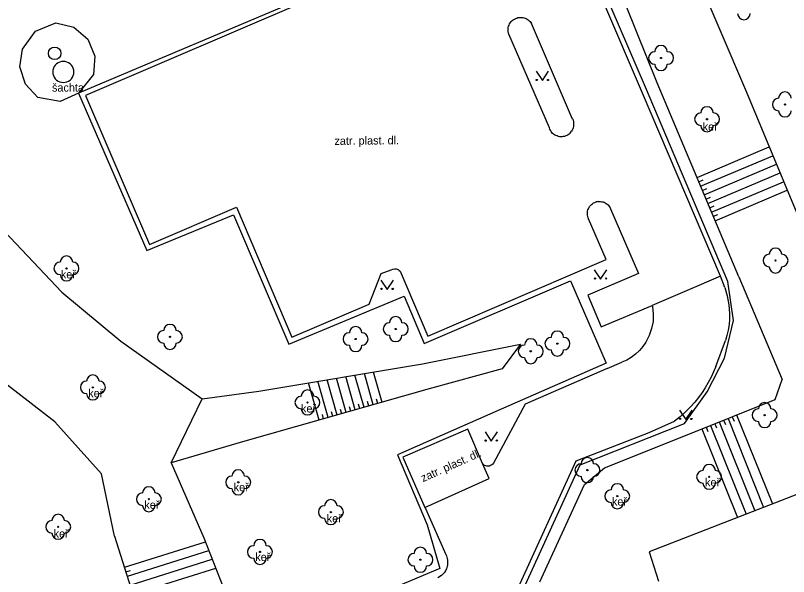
# Model space of a CAD drawing. Extents: x -600309 to -598967, y -1161267 to -1160292.
# Drawn here: x -599455.5 to -599393.7, y -1160593.8 to -1160548.9 of the extents above; entities that cross this region are included whole.
import ezdxf

# ---------------------------------------------------------------- set-up
doc = ezdxf.new("R2010")
doc.units = 0
for name, color, linetype in [('Level 10', 7, 'Continuous'), ('Level 11', 7, 'Continuous'), ('Level 14', 7, 'Continuous'), ('Level 15', 7, 'Continuous'), ('Level 22', 7, 'Continuous'), ('Level 26', 7, 'Continuous'), ('Level 27', 7, 'Continuous'), ('Level 36', 7, 'Continuous'), ('Level 40', 7, 'Continuous'), ('Level 42', 7, 'Continuous'), ('Level 7', 7, 'Continuous')]:
    doc.layers.add(name, color=color, linetype=linetype)

msp = doc.modelspace()

# ---------------------------------------------------------------- linework, layer by layer
at = {"layer": 'Level 10'}
for points in [[(-599405.35, -1160555.11), (-599411.38, -1160541)], [(-599432.14, -1160547.69), (-599449.89, -1160555.29)], [(-599416.03, -1160550.39), (-599416.06, -1160550.29), (-599416.08, -1160550.18), (-599416.09, -1160550.07), (-599416.09, -1160549.96), (-599416.08, -1160549.85), (-599416.05, -1160549.75), (-599416.01, -1160549.65), (-599415.97, -1160549.55), (-599415.91, -1160549.46), (-599415.84, -1160549.37), (-599415.76, -1160549.3), (-599415.68, -1160549.23), (-599415.59, -1160549.17), (-599415.49, -1160549.12), (-599415.4, -1160549.09), (-599415.31, -1160549.06)], [(-599415.31, -1160549.06), (-599415.21, -1160549.04)], [(-599415.21, -1160549.04), (-599415.12, -1160549.04), (-599415.02, -1160549.04), (-599414.92, -1160549.05), (-599414.83, -1160549.07), (-599414.74, -1160549.1), (-599414.65, -1160549.14), (-599414.56, -1160549.19), (-599414.48, -1160549.24), (-599414.41, -1160549.31), (-599414.34, -1160549.37), (-599414.28, -1160549.45), (-599414.23, -1160549.53)], [(-599410.94, -1160557.18), (-599414.23, -1160549.53)], [(-599412.79, -1160557.88), (-599416.03, -1160550.39)], [(-599449.89, -1160555.29), (-599444.77, -1160567.21)], [(-599399.09, -1160569.74), (-599405.35, -1160555.11)], [(-599410.94, -1160557.18), (-599410.9, -1160557.27), (-599410.87, -1160557.37), (-599410.85, -1160557.47), (-599410.85, -1160557.57), (-599410.85, -1160557.68), (-599410.86, -1160557.78), (-599410.88, -1160557.88), (-599410.92, -1160557.97), (-599410.96, -1160558.07), (-599411.01, -1160558.15)], [(-599412.45, -1160558.38), (-599412.53, -1160558.32), (-599412.6, -1160558.24), (-599412.66, -1160558.16), (-599412.71, -1160558.07), (-599412.76, -1160557.98), (-599412.79, -1160557.88)], [(-599411.14, -1160558.31), (-599411.22, -1160558.38), (-599411.3, -1160558.44), (-599411.39, -1160558.49), (-599411.48, -1160558.53), (-599411.58, -1160558.56), (-599411.68, -1160558.58), (-599411.78, -1160558.59), (-599411.88, -1160558.6), (-599411.99, -1160558.59), (-599412.09, -1160558.56), (-599412.18, -1160558.53), (-599412.28, -1160558.49), (-599412.37, -1160558.44), (-599412.45, -1160558.38)], [(-599411.14, -1160558.31), (-599411.07, -1160558.23)], [(-599411.07, -1160558.23), (-599411.01, -1160558.15)], [(-599444.77, -1160567.21), (-599437.83, -1160564.24)], [(-599437.83, -1160564.24), (-599433.39, -1160574.63)], [(-599409.65, -1160565.17), (-599409.69, -1160565.07), (-599409.72, -1160564.97), (-599409.74, -1160564.87), (-599409.75, -1160564.76), (-599409.75, -1160564.66), (-599409.73, -1160564.55), (-599409.71, -1160564.45), (-599409.67, -1160564.35), (-599409.62, -1160564.26), (-599409.57, -1160564.17), (-599409.5, -1160564.09), (-599409.43, -1160564.01), (-599409.34, -1160563.95), (-599409.25, -1160563.89), (-599409.16, -1160563.85), (-599409.06, -1160563.81)], [(-599408.88, -1160563.77), (-599408.97, -1160563.79), (-599409.06, -1160563.81)], [(-599408.88, -1160563.77), (-599408.78, -1160563.77), (-599408.69, -1160563.77), (-599408.59, -1160563.79), (-599408.5, -1160563.81), (-599408.41, -1160563.84), (-599408.33, -1160563.88), (-599408.25, -1160563.93), (-599408.17, -1160563.99), (-599408.1, -1160564.05), (-599408.04, -1160564.12), (-599407.98, -1160564.19), (-599407.93, -1160564.28), (-599407.89, -1160564.36)], [(-599407.89, -1160564.36), (-599405.67, -1160569.53)], [(-599408.25, -1160568.42), (-599409.65, -1160565.17)], [(-599422.52, -1160574.54), (-599408.25, -1160568.42)], [(-599425.45, -1160569.24), (-599425.32, -1160569.18)], [(-599425.32, -1160569.18), (-599425.19, -1160569.16), (-599425.05, -1160569.17), (-599424.96, -1160569.19), (-599424.88, -1160569.23), (-599424.8, -1160569.29), (-599424.73, -1160569.35)], [(-599427.21, -1160571.98), (-599426.24, -1160569.54)], [(-599426.24, -1160569.54), (-599425.45, -1160569.24)], [(-599424.73, -1160569.35), (-599422.52, -1160574.54)], [(-599405.67, -1160569.53), (-599409.71, -1160571.26)], [(-599398.76, -1160570.65), (-599399.09, -1160569.74)], [(-599398.76, -1160570.65), (-599398.56, -1160571.33), (-599398.43, -1160572.04), (-599398.38, -1160572.75), (-599398.39, -1160573.19), (-599398.42, -1160573.63), (-599398.49, -1160574.06), (-599398.59, -1160574.49), (-599398.71, -1160574.91)], [(-599409.71, -1160571.26), (-599408.64, -1160573.8)], [(-599433.39, -1160574.63), (-599427.21, -1160571.98)], [(-599408.64, -1160573.8), (-599404.57, -1160572.09)], [(-599404.55, -1160572.19), (-599404.48, -1160572.78), (-599404.5, -1160573.37), (-599404.61, -1160573.95), (-599404.8, -1160574.51), (-599405.07, -1160575.03)], [(-599404.57, -1160572.09), (-599404.55, -1160572.19)], [(-599405.31, -1160575.38), (-599405.59, -1160575.7), (-599405.9, -1160575.99), (-599406.24, -1160576.25)], [(-599405.07, -1160575.03), (-599405.31, -1160575.38)], [(-599399.47, -1160576.97), (-599398.71, -1160574.91)], [(-599406.24, -1160576.25), (-599406.6, -1160576.46), (-599406.99, -1160576.64)], [(-599408.16, -1160577.15), (-599414.73, -1160579.99)], [(-599408.16, -1160577.15), (-599406.99, -1160576.64)], [(-599399.47, -1160576.97), (-599399.65, -1160577.41), (-599399.85, -1160577.84), (-599400.08, -1160578.26), (-599400.32, -1160578.68), (-599400.58, -1160579.07), (-599400.86, -1160579.46), (-599401.16, -1160579.83), (-599401.53, -1160580.24), (-599401.92, -1160580.64), (-599402.34, -1160581), (-599402.77, -1160581.35)], [(-599414.73, -1160579.99), (-599417.25, -1160584.71)], [(-599404.8, -1160582.25), (-599402.77, -1160581.35)], [(-599419.32, -1160581.99), (-599424.52, -1160584.24)], [(-599418.15, -1160584.73), (-599419.32, -1160581.99)], [(-599410.64, -1160584.54), (-599404.8, -1160582.25)], [(-599424.52, -1160584.24), (-599422.75, -1160588.26)], [(-599415.41, -1160595), (-599410.64, -1160584.54)], [(-599417.97, -1160584.9), (-599418.15, -1160584.73)], [(-599417.4, -1160584.86), (-599417.49, -1160584.91), (-599417.59, -1160584.95), (-599417.7, -1160584.96), (-599417.79, -1160584.96), (-599417.88, -1160584.93), (-599417.97, -1160584.9)], [(-599417.25, -1160584.71), (-599417.32, -1160584.79), (-599417.4, -1160584.86)], [(-599422.75, -1160588.26), (-599422.71, -1160588.35)], [(-599422.71, -1160588.35), (-599421.08, -1160592.03)], [(-599421.08, -1160592.03), (-599421.03, -1160592.13)], [(-599421.03, -1160592.13), (-599420.99, -1160592.24), (-599420.96, -1160592.35), (-599420.94, -1160592.47)], [(-599420.93, -1160592.68), (-599420.93, -1160592.78), (-599420.95, -1160592.87)], [(-599420.94, -1160592.47), (-599420.93, -1160592.58)], [(-599420.93, -1160592.58), (-599420.93, -1160592.68)], [(-599421.07, -1160593.24), (-599421.11, -1160593.33), (-599421.16, -1160593.41), (-599421.22, -1160593.49)], [(-599420.95, -1160592.87), (-599420.97, -1160592.97), (-599420.99, -1160593.06), (-599421.03, -1160593.16), (-599421.07, -1160593.24)], [(-599421.43, -1160593.7), (-599421.71, -1160593.9)], [(-599421.22, -1160593.49), (-599421.29, -1160593.57), (-599421.36, -1160593.64), (-599421.43, -1160593.7)]]:
    msp.add_lwpolyline(points, dxfattribs=at)
at = {"layer": 'Level 11'}
for points in [[(-599399.09, -1160569.74), (-599401.78, -1160570.89), (-599404.57, -1160572.09)], [(-599417.61, -1160585.95), (-599418.15, -1160584.73)], [(-599422.75, -1160588.26), (-599417.61, -1160585.95)]]:
    msp.add_lwpolyline(points, dxfattribs=at)
at = {"layer": 'Level 14'}
for points in [[(-599404.17, -1160554.29), (-599409.95, -1160539.88)], [(-599403.57, -1160539.66), (-599397.02, -1160555.03)], [(-599453.91, -1160550.15), (-599452.27, -1160549.48), (-599450.83, -1160549.82), (-599449.71, -1160550.77), (-599449.14, -1160552.13), (-599449.25, -1160553.6), (-599450.47, -1160555.11), (-599451.93, -1160555.77), (-599453.7, -1160555.44), (-599454.7, -1160554.39), (-599455.14, -1160553.01), (-599454.95, -1160551.58), (-599453.91, -1160550.15)], [(-599397.63, -1160569.8), (-599404.17, -1160554.29)], [(-599466.46, -1160555.54), (-599451.79, -1160571.03)], [(-599397.02, -1160555.03), (-599391.35, -1160568.68)], [(-599397.63, -1160569.8), (-599394.16, -1160578.03)], [(-599451.79, -1160571.03), (-599447.08, -1160574.94)], [(-599452.36, -1160581.41), (-599460.78, -1160574.89)], [(-599447.08, -1160574.94), (-599440.57, -1160579.58)], [(-599422.93, -1160576.76), (-599415.11, -1160575.18)], [(-599415.11, -1160575.18), (-599416.58, -1160577.17)], [(-599436.02, -1160578.95), (-599422.93, -1160576.76)], [(-599416.58, -1160577.17), (-599422.4, -1160578.78)], [(-599394.74, -1160579.63), (-599394.16, -1160578.03)], [(-599440.57, -1160579.58), (-599436.02, -1160578.95)], [(-599422.4, -1160578.78), (-599437.34, -1160583.02)], [(-599443.04, -1160584.68), (-599440.57, -1160579.58)], [(-599401.64, -1160582.39), (-599394.74, -1160579.63)], [(-599448.63, -1160585.58), (-599452.36, -1160581.41)], [(-599408.38, -1160585.08), (-599401.64, -1160582.39)], [(-599437.34, -1160583.02), (-599443.04, -1160584.68)], [(-599443.04, -1160584.68), (-599440.42, -1160590.7)], [(-599409.98, -1160586.42), (-599408.38, -1160585.08)], [(-599447.57, -1160590.55), (-599448.63, -1160585.58)], [(-599388.81, -1160585.6), (-599404.8, -1160591.81)], [(-599413.55, -1160594.22), (-599409.98, -1160586.42)], [(-599447.57, -1160590.55), (-599445.62, -1160596.71)], [(-599440.42, -1160590.7), (-599438.89, -1160594.63)], [(-599404.8, -1160591.81), (-599404.07, -1160594.16)]]:
    msp.add_lwpolyline(points, dxfattribs=at)
at = {"layer": 'Level 15'}
for points in [[(-599400.98, -1160561.85), (-599395.2, -1160559.41)], [(-599400.69, -1160562.54), (-599394.91, -1160560.11)], [(-599400.4, -1160563.23), (-599394.62, -1160560.8)], [(-599400.11, -1160563.93), (-599394.34, -1160561.49)], [(-599400.83, -1160562.2), (-599400.49, -1160562.05)], [(-599399.81, -1160564.62), (-599394.05, -1160562.19)], [(-599400.54, -1160562.89), (-599400.2, -1160562.74)], [(-599399.52, -1160565.31), (-599393.76, -1160562.88)], [(-599400.25, -1160563.58), (-599399.91, -1160563.43)], [(-599399.96, -1160564.27), (-599399.61, -1160564.13)], [(-599399.67, -1160564.96), (-599399.32, -1160564.82)], [(-599428.32, -1160580.46), (-599429.08, -1160577.79)], [(-599427.6, -1160580.26), (-599428.34, -1160577.66)], [(-599426.88, -1160580.05), (-599427.59, -1160577.54)], [(-599426.16, -1160579.85), (-599426.85, -1160577.42)], [(-599431.21, -1160581.28), (-599432.06, -1160578.29)], [(-599430.49, -1160581.07), (-599431.31, -1160578.16)], [(-599429.76, -1160580.87), (-599430.57, -1160578.04)], [(-599429.04, -1160580.67), (-599429.82, -1160577.91)], [(-599426.52, -1160579.95), (-599426.62, -1160579.59)], [(-599428.68, -1160580.56), (-599428.78, -1160580.2)], [(-599427.96, -1160580.36), (-599428.06, -1160580)], [(-599427.24, -1160580.15), (-599427.34, -1160579.79)], [(-599430.85, -1160581.18), (-599430.95, -1160580.82)], [(-599430.12, -1160580.97), (-599430.23, -1160580.61)], [(-599429.4, -1160580.77), (-599429.51, -1160580.41)], [(-599397.81, -1160580.86), (-599394.95, -1160587.98)], [(-599399.55, -1160581.56), (-599399.41, -1160581.9)], [(-599399.2, -1160581.42), (-599396.35, -1160588.53)], [(-599398.85, -1160581.28), (-599398.71, -1160581.62)], [(-599398.5, -1160581.14), (-599395.65, -1160588.26)], [(-599398.16, -1160581), (-599398.02, -1160581.35)], [(-599400.59, -1160581.97), (-599397.75, -1160589.07)], [(-599400.24, -1160581.84), (-599400.11, -1160582.18)], [(-599399.9, -1160581.7), (-599397.05, -1160588.8)], [(-599446.78, -1160593.05), (-599440.3, -1160591.01)], [(-599446.55, -1160593.77), (-599440.03, -1160591.71)], [(-599446.33, -1160594.48), (-599439.76, -1160592.41)], [(-599446.67, -1160593.41), (-599446.31, -1160593.3)], [(-599446.1, -1160595.2), (-599439.48, -1160593.11)]]:
    msp.add_lwpolyline(points, dxfattribs=at)
at = {"layer": 'Level 22'}
for centre in [(-599403.86, -1160552.29), (-599393.95, -1160556.01), (-599400.18, -1160557.19), (-599394.7, -1160568.5), (-599451.42, -1160569.13), (-599425.08, -1160573.98), (-599443.14, -1160574.61), (-599428.29, -1160574.78), (-599412.15, -1160575.15), (-599414.28, -1160575.76), (-599449.31, -1160578.65), (-599432.14, -1160579.86), (-599395.57, -1160580.87), (-599409.75, -1160585.27), (-599400.01, -1160585.81), (-599437.68, -1160586.25), (-599444.83, -1160587.6), (-599407.36, -1160587.36), (-599430.27, -1160588.63), (-599452.08, -1160589.81), (-599435.94, -1160591.82), (-599423.11, -1160592.44)]:
    msp.add_circle(centre, 0.05, dxfattribs=at)
for centre, start, end in [((-599397.23, -1160548.73), 180, 0), ((-599404.36, -1160552.29), 90, 270), ((-599403.86, -1160551.79), 0, 180), ((-599403.36, -1160552.29), 270, 90), ((-599403.86, -1160552.79), 180, 0), ((-599394.45, -1160556.01), 90, 270), ((-599393.95, -1160555.51), 0, 180), ((-599400.18, -1160556.69), 0, 180), ((-599400.68, -1160557.19), 90, 270), ((-599399.68, -1160557.19), 270, 90), ((-599393.95, -1160556.51), 180, 0), ((-599400.18, -1160557.69), 180, 0), ((-599394.7, -1160568), 0, 180), ((-599451.42, -1160568.63), 0, 180), ((-599395.2, -1160568.5), 90, 270), ((-599394.2, -1160568.5), 270, 90), ((-599451.92, -1160569.13), 90, 270), ((-599450.92, -1160569.13), 270, 90), ((-599394.7, -1160569), 180, 0), ((-599451.42, -1160569.63), 180, 0), ((-599425.58, -1160573.98), 90, 270), ((-599425.08, -1160573.48), 0, 180), ((-599424.58, -1160573.98), 270, 90), ((-599443.64, -1160574.61), 90, 270), ((-599443.14, -1160574.11), 0, 180), ((-599442.64, -1160574.61), 270, 90), ((-599428.29, -1160574.28), 0, 180), ((-599412.15, -1160574.65), 0, 180), ((-599428.79, -1160574.78), 90, 270), ((-599427.79, -1160574.78), 270, 90), ((-599425.08, -1160574.48), 180, 0), ((-599414.28, -1160575.26), 0, 180), ((-599412.65, -1160575.15), 90, 270), ((-599411.65, -1160575.15), 270, 90), ((-599443.14, -1160575.11), 180, 0), ((-599428.29, -1160575.28), 180, 0), ((-599414.78, -1160575.76), 90, 270), ((-599413.78, -1160575.76), 270, 90), ((-599412.15, -1160575.65), 180, 0), ((-599414.28, -1160576.26), 180, 0), ((-599449.31, -1160578.15), 0, 180), ((-599449.81, -1160578.65), 90, 270), ((-599448.81, -1160578.65), 270, 90), ((-599432.14, -1160579.36), 0, 180), ((-599449.31, -1160579.15), 180, 0), ((-599432.64, -1160579.86), 90, 270), ((-599431.64, -1160579.86), 270, 90), ((-599395.57, -1160580.37), 0, 180), ((-599432.14, -1160580.36), 180, 0), ((-599396.07, -1160580.87), 90, 270), ((-599395.07, -1160580.87), 270, 90), ((-599395.57, -1160581.37), 180, 0), ((-599409.75, -1160584.77), 0, 180), ((-599437.68, -1160585.75), 0, 180), ((-599410.25, -1160585.27), 90, 270), ((-599409.25, -1160585.27), 270, 90), ((-599400.01, -1160585.31), 0, 180), ((-599438.18, -1160586.25), 90, 270), ((-599437.18, -1160586.25), 270, 90), ((-599409.75, -1160585.77), 180, 0), ((-599400.51, -1160585.81), 90, 270), ((-599399.51, -1160585.81), 270, 90), ((-599407.36, -1160586.86), 0, 180), ((-599400.01, -1160586.31), 180, 0), ((-599445.33, -1160587.6), 90, 270), ((-599444.83, -1160587.1), 0, 180), ((-599444.33, -1160587.6), 270, 90), ((-599437.68, -1160586.75), 180, 0), ((-599407.86, -1160587.36), 90, 270), ((-599406.86, -1160587.36), 270, 90), ((-599430.27, -1160588.13), 0, 180), ((-599444.83, -1160588.1), 180, 0), ((-599430.77, -1160588.63), 90, 270), ((-599429.77, -1160588.63), 270, 90), ((-599407.36, -1160587.86), 180, 0), ((-599452.08, -1160589.31), 0, 180), ((-599452.58, -1160589.81), 90, 270), ((-599451.58, -1160589.81), 270, 90), ((-599430.27, -1160589.13), 180, 0), ((-599452.08, -1160590.31), 180, 0), ((-599435.94, -1160591.32), 0, 180), ((-599436.44, -1160591.82), 90, 270), ((-599435.44, -1160591.82), 270, 90), ((-599423.11, -1160591.94), 0, 180), ((-599423.61, -1160592.44), 90, 270), ((-599422.61, -1160592.44), 270, 90), ((-599435.94, -1160592.32), 180, 0), ((-599423.11, -1160592.94), 180, 0)]:
    msp.add_arc(centre, 0.5, start, end, dxfattribs=at)
at = {"layer": 'Level 26'}
msp.add_lwpolyline([(-599450.8233, -1160553.4053), (-599450.8361, -1160553.2588), (-599450.8742, -1160553.1168), (-599450.9363, -1160552.9835), (-599451.0207, -1160552.8631), (-599451.1246, -1160552.7591), (-599451.2451, -1160552.6748), (-599451.3784, -1160552.6126), (-599451.5204, -1160552.5746), (-599451.6669, -1160552.5618), (-599451.8133, -1160552.5746), (-599451.9554, -1160552.6127), (-599452.0886, -1160552.6748), (-599452.2091, -1160552.7591), (-599452.3131, -1160552.8631), (-599452.3974, -1160552.9836), (-599452.4595, -1160553.1168), (-599452.4976, -1160553.2589), (-599452.5104, -1160553.4053), (-599452.4976, -1160553.5518), (-599452.4595, -1160553.6939), (-599452.3974, -1160553.8271), (-599452.313, -1160553.9476), (-599452.209, -1160554.0515), (-599452.0886, -1160554.1359), (-599451.9553, -1160554.198), (-599451.8133, -1160554.2361), (-599451.6668, -1160554.2489), (-599451.5203, -1160554.236), (-599451.3783, -1160554.198), (-599451.2451, -1160554.1358), (-599451.1246, -1160554.0515), (-599451.0206, -1160553.9475), (-599450.9363, -1160553.8271), (-599450.8742, -1160553.6938), (-599450.8361, -1160553.5518), (-599450.8233, -1160553.4053)], dxfattribs=at)
at = {"layer": 'Level 27'}
msp.add_circle((-599452.36, -1160551.92), 0.5, dxfattribs=at)
at = {"layer": 'Level 36'}
for points in [[(-599413.85, -1160553.35), (-599413.35, -1160554.1), (-599412.85, -1160553.35)], [(-599409.2, -1160569.24), (-599408.7, -1160569.99), (-599408.2, -1160569.24)], [(-599426.27, -1160570.07), (-599425.77, -1160570.82), (-599425.27, -1160570.07)], [(-599402.38, -1160580.48), (-599401.88, -1160581.23), (-599401.38, -1160580.48)], [(-599417.94, -1160582.21), (-599417.44, -1160582.96), (-599416.94, -1160582.21)]]:
    msp.add_lwpolyline(points, dxfattribs=at)
for centre in [(-599413.8002, -1160554.0498), (-599412.9008, -1160554.0498), (-599409.1502, -1160569.9398), (-599408.2508, -1160569.9398), (-599426.2202, -1160570.7698), (-599425.3208, -1160570.7698), (-599402.3302, -1160581.1798), (-599401.4308, -1160581.1798), (-599417.8902, -1160582.9098), (-599416.9908, -1160582.9098)]:
    msp.add_circle(centre, 0.05, dxfattribs=at)
at = {"layer": 'Level 7'}
for points in [[(-599405.09, -1160554.63), (-599411.17, -1160540.48)], [(-599432.15, -1160547.33), (-599450.47, -1160555.11)], [(-599398.51, -1160570.18), (-599405.09, -1160554.63)], [(-599450.47, -1160555.11), (-599444.98, -1160567.7)], [(-599444.98, -1160567.7), (-599438.06, -1160564.84)], [(-599438.06, -1160564.84), (-599433.64, -1160575.18)], [(-599422.81, -1160575.14), (-599411.11, -1160570.12)], [(-599411.11, -1160570.12), (-599408.24, -1160576.7)], [(-599398.06, -1160573.3), (-599398.51, -1160570.18)], [(-599433.64, -1160575.18), (-599424.41, -1160571.34)], [(-599424.41, -1160571.34), (-599422.81, -1160575.14)], [(-599398.79, -1160576.3), (-599398.06, -1160573.3)], [(-599400.17, -1160579.02), (-599398.79, -1160576.3)], [(-599408.24, -1160576.7), (-599416.89, -1160580.51)], [(-599401.99, -1160581.53), (-599400.17, -1160579.02)], [(-599416.89, -1160580.51), (-599424.93, -1160584.06)], [(-599410.33, -1160584.84), (-599401.99, -1160581.53)], [(-599424.93, -1160584.06), (-599422.58, -1160589.64)], [(-599415, -1160595.08), (-599410.33, -1160584.84)], [(-599422.58, -1160589.64), (-599421.55, -1160593.14)], [(-599421.55, -1160593.14), (-599429.99, -1160596.69)]]:
    msp.add_lwpolyline(points, dxfattribs=at)

# ---------------------------------------------------------------- texts
at = {"layer": 'Level 40'}
for rotation, p in [(0.644817, (-599429.98, -1160559.25)), (24, (-599422.9, -1160586.24))]:
    msp.add_text('zatr. plast. dl.', height=0.65, rotation=rotation, dxfattribs=at).set_placement(p)
at = {"layer": 'Level 42'}
for s, p in [('šachta', (-599452.58, -1160554.98)), ('keř', (-599400.53, -1160558.11)), ('keř', (-599451.87, -1160569.93)), ('keř', (-599449.68, -1160579.44)), ('keř', (-599432.66, -1160580.66)), ('keř', (-599400.34, -1160586.57)), ('keř', (-599438.05, -1160586.96)), ('keř', (-599445.19, -1160588.37)), ('keř', (-599407.79, -1160588.11)), ('keř', (-599430.6, -1160589.46)), ('keř', (-599452.45, -1160590.68)), ('keř', (-599436.32, -1160592.55))]:
    msp.add_text(s, height=0.65, dxfattribs=at).set_placement(p)

doc.saveas('drawing.dxf')
